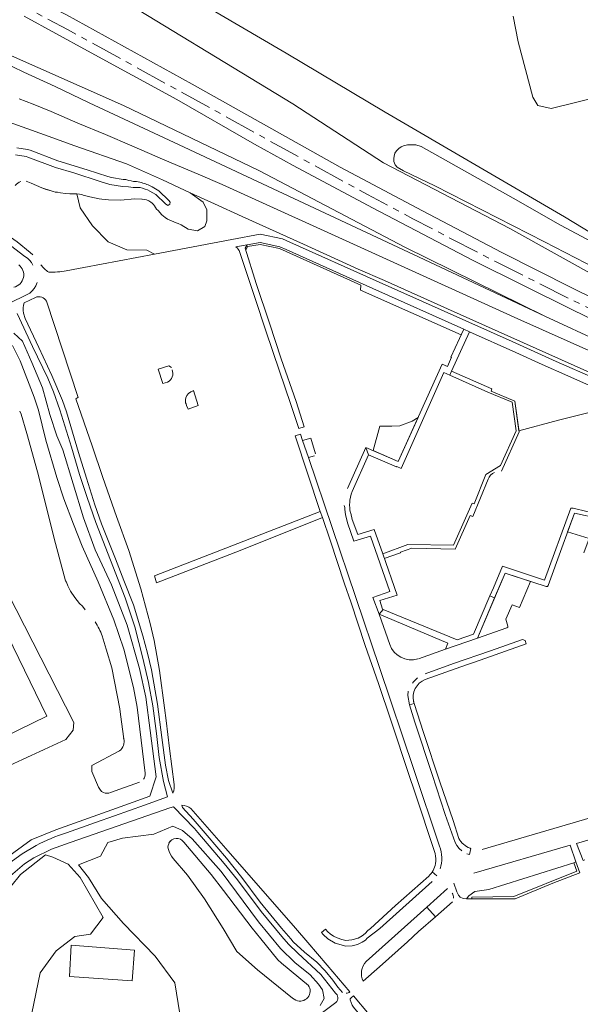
# Model space of a CAD drawing. Header units: metres. Extents: x 209813 to 223847, y 571801 to 587119.
# Tile 735 of 746: x 222193 to 222370, y 585226 to 585536. Entities that reach past the tile are written whole.
import ezdxf

# ---------------------------------------------------------------- set-up
doc = ezdxf.new("R2010")
doc.units = ezdxf.units.M
doc.linetypes.add('AM-AS', pattern=[16, 10, -2, 2, -2])
for name, color, linetype, lineweight in [('B-RO-AM-AS_SPOOR-G', 8, 'AM-AS', 0), ('B-RO-GR-BEPLANTING_CULTUUR_BOSPLANTSOEN-GV', 8, 'Continuous', 0), ('B-RO-GR-BEPLANTING_CULTUUR_HEESTERS-GV', 8, 'Continuous', 0), ('B-RO-GR-GRAS-GV', 8, 'Continuous', 0), ('B-RO-GR-GROENVOORZIENING-GV', 8, 'Continuous', 0), ('B-RO-GR-HAAG-GV', 8, 'Continuous', 0), ('B-RO-OG-TERREIN_CULTUURSCHEIDING-GV', 8, 'Continuous', 0), ('B-RO-VH-VERHARDING_HALFVERHARDING-GV', 8, 'Continuous', 0), ('B-RO-VH-VERHARDING_TEGEL-GV', 8, 'Continuous', 0), ('B-RO-VH-VERHARDING_TEGEL_RUBBER-GV', 8, 'Continuous', 0)]:
    doc.layers.add(name, color=color, linetype=linetype, lineweight=lineweight)

msp = doc.modelspace()

# ---------------------------------------------------------------- linework, layer by layer
at = {"layer": 'B-RO-AM-AS_SPOOR-G', "flags": 128}
msp.add_lwpolyline([(222072.856, 585600.132), (222087.478, 585593.239), (222118.847, 585578.405), (222135.784, 585570.245), (222163.995, 585556.232), (222176.817, 585549.678), (222191.981, 585541.776), (222208.399, 585533.034), (222255.371, 585507.19), (222274.867, 585496.365), (222302.677, 585481.15), (222316.969, 585473.523), (222329.015, 585467.21), (222342.707, 585460.16), (222367.558, 585447.701), (222379.576, 585441.831), (222396.708, 585433.616), (222440.248, 585413.168)], dxfattribs=at)
at = {"layer": 'B-RO-GR-BEPLANTING_CULTUUR_BOSPLANTSOEN-GV', "flags": 128}
for points in [[(222185.704, 585269.89), (222196.771, 585277.828), (222204.463, 585281.014), (222214.747, 585284.686), (222222.116, 585287.251), (222234.073, 585291.625), (222236.098, 585297.732), (222234.161, 585312.285), (222232.862, 585322.821), (222230.878, 585331.834), (222226.993, 585345.477), (222222.034, 585358.128), (222216.909, 585369.208), (222213.189, 585379.295), (222206.706, 585400.699), (222204.817, 585405.093), (222202.55, 585411.85), (222200.33, 585420.26), (222196.881, 585428.198), (222194, 585434.908), (222191.308, 585437.459)], [(222190.822, 585433.557), (222193.264, 585428.703), (222197.71, 585417.254), (222199.02, 585413.225), (222201.359, 585403.772), (222204.845, 585391.943), (222206.996, 585385.245), (222210.02, 585377.328), (222212.764, 585370.317), (222217.866, 585359.103), (222222.75, 585347.145), (222225.944, 585337.873), (222228.926, 585325.856), (222230.088, 585319.679), (222231.354, 585309.249), (222232.621, 585298.82)], [(222213.715, 585350.291), (222212.897, 585351.418), (222211.986, 585352.306), (222210.462, 585354.138), (222209.135, 585356.221), (222208.264, 585357.861), (222207.799, 585359.005), (222207.543, 585359.452), (222204.014, 585372.757), (222202.085, 585380.401), (222198.734, 585393.826), (222195.403, 585405.901), (222193.547, 585411.969), (222193.108, 585412.853)], [(222166.084, 585401.076), (222210.204, 585314.835), (222209.914, 585312.375), (222207.6, 585309.481), (222188.505, 585300.654)], [(222346.866, 585345.196), (222346.257, 585347.373), (222348.22, 585351.918), (222350.519, 585351.015), (222353.993, 585359.257), (222345.996, 585361.868), (222337.301, 585341.365)], [(222337.301, 585341.365), (222346.554, 585344.591)], [(222225.859, 585309.619), (222224.832, 585317.343), (222224.671, 585319.097), (222222.161, 585332.054), (222220.392, 585337.944), (222219.084, 585342.073)], [(222219.525, 585292.702), (222219.253, 585292.9), (222218.901, 585293.096), (222218.343, 585293.788), (222217.913, 585294.437), (222215.822, 585299.334), (222215.866, 585301.283), (222224.524, 585305.847)], [(222230.806, 585296.008), (222221.678, 585292.755)], [(222244.79, 585277.101), (222253.415, 585266.861), (222257.305, 585261.826), (222266.294, 585249.978), (222269.021, 585246.631), (222274.394, 585240.047), (222275.547, 585238.95), (222284.021, 585231.977)], [(222192.105, 585156.67), (222193.427, 585154.567), (222195.831, 585155.39), (222199.184, 585158.319), (222201.215, 585162.099), (222202.821, 585167.58), (222203.338, 585170.266), (222195.672, 585181.408), (222194.514, 585203.981), (222196.973, 585223.226), (222199.577, 585235.96), (222204.64, 585242.905), (222210.465, 585247.347), (222215.377, 585248.103), (222219.392, 585253.347), (222212.118, 585266.01), (222208.339, 585270.121), (222203.569, 585272.341), (222201.254, 585273.145), (222193.408, 585266.9), (222190.35, 585263.097)], [(222280.087, 585227.31), (222278.985, 585227.957), (222268.004, 585236.872), (222261.485, 585242.602), (222257.137, 585249.927), (222251.343, 585259.255), (222245.958, 585266.723), (222241.423, 585271.973), (222240.889, 585272.684), (222240.283, 585273.844), (222240.026, 585274.44), (222239.922, 585274.739), (222239.751, 585275.51)]]:
    msp.add_lwpolyline(points, dxfattribs=at)
msp.add_lwpolyline([(222382.939, 585416.404), (222365.715, 585424.017), (222357.68, 585427.599), (222349.345, 585431.332), (222334.771, 585437.891), (222329.107, 585425.472), (222341.849, 585419.905), (222341.597, 585419.206), (222349.042, 585416.096), (222350.317, 585406.714), (222362.807, 585410.007), (222381.254, 585414.649)], close=True, dxfattribs=at)
at = {"layer": 'B-RO-GR-BEPLANTING_CULTUUR_BOSPLANTSOEN-GV'}
for points in [[(222219.084, 585342.073, 0.0542677), (222216.881, 585346.472)], [(222346.554, 585344.591, 0.3857379), (222346.866, 585345.196)], [(222224.524, 585305.847, 0.3300324), (222225.827, 585309.769)], [(222232.621, 585298.82, -0.1932239), (222232.128, 585296.93)], [(222221.678, 585292.755, -0.203881), (222219.525, 585292.702)], [(222239.751, 585275.51, -0.1694002), (222240.697, 585277.54)]]:
    msp.add_lwpolyline(points, format="xyb", dxfattribs=at)
for centre, radius, start, end in [((222242.541, 585275.603), 2.702, 33.66965, 154.6986), ((222281.417, 585230.185), 3.168, 245.18218, 35.34088)]:
    msp.add_arc(centre, radius, start, end, dxfattribs=at)
at = {"layer": 'B-RO-GR-BEPLANTING_CULTUUR_HEESTERS-GV', "flags": 128}
for points in [[(222240.866, 585426.704), (222240.067, 585427.155), (222236.768, 585426.152), (222238.136, 585421.563), (222239.703, 585422.058)], [(222245.393, 585417.101), (222245.375, 585416.573), (222245.282, 585415.971), (222245.337, 585415.572), (222245.492, 585415.224), (222245.649, 585414.675), (222246.196, 585413.569), (222249.351, 585414.721), (222247.887, 585419.395), (222247.75, 585419.346)], [(222286.321, 585399.49), (222284.757, 585404.341), (222282.225, 585403.7), (222284.012, 585398.249)], [(222284.012, 585398.249), (222285.992, 585398.858)], [(222377.342, 585370.72), (222372.538, 585372.875), (222375.456, 585379.068), (222367.857, 585380.729), (222365.64, 585374.884), (222372.497, 585372.766), (222370.781, 585368.245)], [(222318.721, 585334.892), (222327.235, 585337.857), (222327.928, 585339.803), (222306.336, 585348.905), (222309.649, 585339.413)], [(222301.267, 585233.289), (222306.376, 585237.792), (222315.223, 585245.64), (222318.743, 585248.92), (222324.074, 585253.564), (222321.327, 585256.633)], [(222321.327, 585256.633), (222302.207, 585239.478)]]:
    msp.add_lwpolyline(points, dxfattribs=at)
at = {"layer": 'B-RO-GR-BEPLANTING_CULTUUR_HEESTERS-GV'}
for points in [[(222239.703, 585422.058, 0.3973167), (222241.084, 585425.969)], [(222247.75, 585419.346, 0.245527), (222245.393, 585417.101)], [(222309.649, 585339.413, 0.40187), (222318.507, 585334.84)], [(222302.207, 585239.478, 0.3085858), (222301.267, 585233.289)]]:
    msp.add_lwpolyline(points, format="xyb", dxfattribs=at)
at = {"layer": 'B-RO-GR-BEPLANTING_CULTUUR_HEESTERS-GV', "flags": 128}
for points in [[(222306.532, 585408.208), (222304.428, 585400.468), (222312.323, 585397.007), (222318.563, 585410.914), (222316.67, 585409.706), (222312.878, 585408.289), (222310.337, 585408.122)], [(222333.794, 585259.259), (222335.464, 585259.259), (222335.464, 585259.812), (222348.689, 585260.001), (222368.582, 585267.912), (222367.583, 585270.612), (222340.827, 585262.175), (222336.481, 585261.56), (222334.592, 585260.237)]]:
    msp.add_lwpolyline(points, close=True, dxfattribs=at)
at = {"layer": 'B-RO-GR-GRAS-GV', "flags": 128}
for points in [[(222168.797, 585557.603), (222207.796, 585537.757), (222247.398, 585515.968), (222293.998, 585489.753), (222319.921, 585475.999), (222345.001, 585462.896), (222367.002, 585451.742), (222388.269, 585441.256), (222400.391, 585435.608), (222411.2, 585430.266), (222428.617, 585422.209), (222433.063, 585420.622), (222434.574, 585420.62), (222434.583, 585421.976), (222434.441, 585423.817), (222408.045, 585436.765), (222347.426, 585470.475), (222307.666, 585491.11), (222279.09, 585509.692), (222217.321, 585547.472), (222187, 585565.644)], [(222384.19, 585462.305), (222364.67, 585474.101), (222308.261, 585507.126), (222277.077, 585525.651), (222248.453, 585542.374)], [(222409.931, 585424.18), (222367.374, 585444.671), (222335.932, 585460.39), (222304.183, 585476.962), (222279.196, 585490.251), (222267.008, 585497.016), (222242.568, 585511.071), (222214.452, 585526.417), (222194.519, 585537.385)], [(222397.933, 585453.146), (222420.154, 585441.315), (222421.907, 585440.413), (222423.073, 585439.667), (222432.547, 585434.847), (222427.795, 585459.689), (222403.423, 585453.963), (222391.95, 585516.034), (222360.463, 585508.249), (222356.342, 585509.255), (222354.719, 585511.807), (222350.109, 585529.303), (222348.546, 585537.304)], [(222184.762, 585527.387), (222225.753, 585509.165), (222268.592, 585488.581), (222314.406, 585464.609), (222358.491, 585442.847), (222377.116, 585434.187)], [(222407.205, 585441.016), (222358.442, 585466.274), (222323.852, 585483.921), (222314.019, 585488.613), (222312.002, 585489.825), (222311.328, 585490.5), (222310.976, 585491.556), (222310.947, 585492.494), (222311.035, 585493.286), (222311.299, 585494.137), (222311.797, 585494.87), (222312.471, 585495.633), (222313.263, 585496.161), (222313.937, 585496.513), (222315.198, 585496.777), (222317.895, 585496.777), (222319.506, 585496.275), (222348.487, 585479.971), (222363.408, 585471.507), (222397.933, 585453.146)]]:
    msp.add_lwpolyline(points, dxfattribs=at)
at = {"layer": 'B-RO-GR-GROENVOORZIENING-GV', "flags": 128}
for points in [[(222425.444, 585402.295), (222437.819, 585405.219), (222438.117, 585405.195), (222396.935, 585424.9), (222377.116, 585434.187), (222358.491, 585442.847), (222317.152, 585462.24), (222243.339, 585496.81), (222214.984, 585510.01), (222204.329, 585515.176), (222194.449, 585519.72), (222183.892, 585524.702)], [(222235.908, 585477.082), (222236.217, 585476.507), (222236.668, 585476.108), (222237.924, 585474.711), (222238.877, 585473.964), (222239.679, 585473.416), (222242.434, 585472.275), (222242.985, 585471.977), (222243.988, 585471.594), (222246.134, 585470.234), (222249.106, 585469.697), (222251.391, 585471.056), (222252.087, 585472.912), (222252.054, 585476.358), (222250.927, 585478.745), (222246.753, 585481.678), (222238.035, 585485.806), (222226.754, 585490.852), (222210.426, 585496.517), (222200.889, 585500.006), (222153.034, 585517.039)], [(222192.977, 585511.298), (222197.322, 585509.63), (222203.063, 585507.305), (222211.4, 585503.669), (222220.092, 585500.033), (222228.378, 585496.499), (222238.837, 585492.015), (222249.272, 585487.521), (222256.91, 585484.339), (222350.025, 585442.025), (222387.884, 585425.064)], [(222231.032, 585483.405), (222228.84, 585483.386), (222227.389, 585483.531), (222225.438, 585483.674), (222221.485, 585484.311), (222218.434, 585485.263), (222210.191, 585487.952), (222204.345, 585489.629), (222195.705, 585492.97), (222195.105, 585493.122), (222191.744, 585493.612)], [(222192.205, 585495.849), (222195.534, 585495.366), (222196.38, 585495.152), (222205.101, 585491.785), (222214.4, 585488.903), (222220.9, 585486.837), (222222, 585486.535), (222225.724, 585485.937), (222226.511, 585485.852), (222227.505, 585485.562), (222228.242, 585485.508), (222228.975, 585485.271), (222229.922, 585485.274), (222231.44, 585484.895)], [(222195.122, 585485.322), (222196.771, 585484.765), (222200.083, 585483.233), (222202.987, 585482.293), (222203.788, 585482.095), (222204.289, 585481.897), (222204.989, 585481.849), (222205.94, 585481.653), (222207.542, 585481.458), (222208.942, 585481.413), (222211.913, 585481.294)], [(222234.823, 585483.596), (222236.929, 585482.359), (222240.122, 585479.298), (222240.492, 585478.772)], [(222211.063, 585481.348), (222212.139, 585476.981), (222216.024, 585471.276), (222220.984, 585466.232), (222226.853, 585463.751), (222233.135, 585463.669), (222235.603, 585462.38), (222259.937, 585466.94), (222268.889, 585468.664), (222275.885, 585467.179), (222278.136, 585466.183), (222305.417, 585453.947), (222348.208, 585434.838), (222362.033, 585428.582), (222374.561, 585423.032), (222390.133, 585416.069), (222394.581, 585414.038), (222424.235, 585402.805)], [(222212.713, 585481.14), (222211.913, 585481.294)], [(222212.713, 585481.14), (222213.145, 585480.928), (222215.197, 585480.435), (222218.1, 585479.845), (222218.951, 585479.698), (222221.052, 585479.455), (222224.903, 585479.369), (222229.366, 585479.762), (222231.616, 585479.652), (222231.667, 585479.702)], [(222239.052, 585478.182), (222235.975, 585481.132), (222234.079, 585482.24)], [(222383.739, 585420.15), (222327.826, 585445.086), (222307.957, 585454.02), (222299.669, 585457.605), (222282.447, 585465.477), (222263.127, 585474.209), (222254.441, 585478.196), (222246.753, 585481.678)], [(222239.052, 585478.182), (222239.734, 585477.731), (222240.378, 585478.071), (222240.492, 585478.772)], [(222188.505, 585300.654), (222207.6, 585309.481), (222209.914, 585312.375), (222210.204, 585314.835), (222166.084, 585401.076)]]:
    msp.add_lwpolyline(points, dxfattribs=at)
at = {"layer": 'B-RO-GR-GROENVOORZIENING-GV'}
for points in [[(222191.691, 585484.049, -0.1373656), (222193.421, 585485.28)], [(222231.44, 585484.895, -0.0482228), (222234.823, 585483.596)], [(222231.032, 585483.405, -0.0475396), (222234.079, 585482.24)], [(222234.364, 585478.789, 0.1374935), (222231.667, 585479.702)], [(222235.908, 585477.082, 0.0907138), (222234.364, 585478.789)]]:
    msp.add_lwpolyline(points, format="xyb", dxfattribs=at)
at = {"layer": 'B-RO-GR-GROENVOORZIENING-GV', "flags": 128}
for points in [[(222332.112, 585436.922), (222333.024, 585438.748), (222304.35, 585451.563), (222277.074, 585463.797), (222275.077, 585464.68), (222268.833, 585466.005), (222264.78, 585465.321), (222264.078, 585464.207), (222264.279, 585463.575), (222264.879, 585464.735), (222268.82, 585465.4), (222274.893, 585464.112), (222300.511, 585452.634), (222300.47, 585451.069)], [(222093.589, 585381.096), (222155.625, 585411.301), (222201.634, 585316.802), (222139.598, 585286.598)], [(222367.583, 585270.612), (222368.582, 585267.912), (222348.689, 585260.001), (222335.464, 585259.812), (222335.464, 585259.259), (222349.168, 585259.259), (222360.991, 585264.161), (222369.512, 585267.417), (222368.299, 585270.864)]]:
    msp.add_lwpolyline(points, close=True, dxfattribs=at)
at = {"layer": 'B-RO-GR-HAAG-GV', "flags": 128}
msp.add_lwpolyline([(222335.464, 585259.259), (222349.168, 585259.259), (222360.991, 585264.161), (222369.512, 585267.417), (222368.299, 585270.864), (222367.583, 585270.612), (222368.582, 585267.912), (222348.689, 585260.001), (222335.464, 585259.812)], close=True, dxfattribs=at)
at = {"layer": 'B-RO-OG-TERREIN_CULTUURSCHEIDING-GV', "flags": 128}
for points in [[(222197.295, 585458.923), (222196.797, 585459.719), (222196.223, 585460.461), (222195.545, 585461.115), (222194.755, 585461.628), (222190.23, 585465.127), (222182.501, 585470.696), (222174.922, 585476.312), (222171.697, 585479.732), (222170.282, 585481.313), (222160.876, 585492.42), (222152.604, 585500.835), (222146.961, 585506.047), (222139.13, 585497.568), (222148.683, 585500.523), (222152.67, 585495.583), (222154.392, 585494.369)], [(222207.742, 585457.158), (222235.603, 585462.38), (222233.135, 585463.669), (222226.853, 585463.751), (222220.984, 585466.232), (222216.024, 585471.276), (222212.139, 585476.981), (222211.063, 585481.348), (222208.942, 585481.413), (222207.542, 585481.458), (222205.94, 585481.653), (222204.989, 585481.849), (222204.289, 585481.897), (222203.788, 585482.095), (222201.085, 585482.886), (222200.083, 585483.233), (222196.771, 585484.765), (222195.122, 585485.322)], [(222179.635, 585478.445), (222177.27, 585477.236), (222178.471, 585476.135), (222184.721, 585471.548), (222192.358, 585466.281), (222196.434, 585462.892), (222197.267, 585462.124)], [(222181.272, 585442.716), (222196.295, 585450.042), (222197.021, 585450.772), (222197.68, 585451.563), (222198.232, 585452.437), (222198.622, 585453.393)], [(222198.046, 585448.691), (222194.554, 585447.056)], [(222241.309, 585292.548), (222241.611, 585293.248), (222241.713, 585294.097), (222241.766, 585295.297), (222240.246, 585306.595), (222239.219, 585315.444), (222238.729, 585319.443), (222237.11, 585331.192), (222235.484, 585340.591), (222234.198, 585346.041), (222231.225, 585356.942), (222227.506, 585368.994), (222223.632, 585379.746), (222219.313, 585391.998), (222215.938, 585402), (222210.825, 585416.753), (222211.366, 585417.158), (222211.574, 585417.237), (222201.538, 585447.51)], [(222207.833, 585280.003), (222217.012, 585283.254), (222222.964, 585285.426), (222232.445, 585288.771), (222239.607, 585291.366), (222238.417, 585296.251), (222237.036, 585303.751), (222236.206, 585311.35), (222235.079, 585319.999), (222233.698, 585327.448), (222231.867, 585335.048), (222229.342, 585344.899), (222226.365, 585354.05), (222221.671, 585365.923), (222217.085, 585377.775), (222214.362, 585385.736), (222211.922, 585392.94), (222209.414, 585401.547), (222205.776, 585413.328), (222203.802, 585418.972), (222201.947, 585423.263), (222197.17, 585433.319), (222192.275, 585443.676)], [(222194.302, 585443.734), (222194.815, 585442.072), (222199.113, 585432.927), (222203.269, 585424.185), (222206.543, 585416.262), (222207.864, 585412.733), (222211.627, 585399.848), (222214.148, 585391.792), (222216.81, 585383.382), (222218.878, 585377.436), (222223.281, 585366.338), (222225.929, 585359.499), (222228.961, 585351.897), (222231.836, 585342.146), (222233.372, 585336.646), (222234.609, 585331.345), (222236.531, 585320.546), (222237.854, 585310.048), (222238.981, 585301.349), (222240.019, 585296.549), (222241.309, 585292.548)], [(222191.308, 585437.459), (222194, 585434.908), (222196.881, 585428.198), (222200.33, 585420.26), (222202.55, 585411.85), (222204.817, 585405.093), (222206.706, 585400.699), (222213.189, 585379.295), (222216.909, 585369.208), (222222.034, 585358.128), (222226.993, 585345.477), (222230.878, 585331.834), (222232.862, 585322.821), (222234.161, 585312.285), (222236.098, 585297.732), (222234.073, 585291.625), (222222.116, 585287.251), (222214.747, 585284.686), (222204.463, 585281.014), (222196.771, 585277.828), (222185.704, 585269.89)], [(222292.58, 585229.506), (222287.96, 585235.443), (222280.737, 585242.121), (222277.777, 585244.962), (222275.619, 585247.405), (222269.173, 585255.219), (222261.746, 585265.227), (222257.458, 585270.382), (222249.18, 585280.191), (222248.182, 585281.442), (222241.547, 585288.249), (222240.381, 585287.949)], [(222244.15, 585288.745), (222244.398, 585288.045), (222247.74, 585284.291), (222252.178, 585279.187), (222258.262, 585272.03), (222263.099, 585265.925), (222268.831, 585258.169), (222275.512, 585249.961), (222278.471, 585246.665), (222279.224, 585245.717), (222282.836, 585242.428), (222286.646, 585239.29), (222289.306, 585236.548), (222291.766, 585233.605), (222293.323, 585231.41), (222294.729, 585229.764)], [(222297.128, 585229.972), (222289.95, 585238.301), (222283.875, 585245.434), (222279.964, 585249.955), (222258.07, 585275.079), (222250.639, 585283.487), (222246.999, 585287.741), (222246.347, 585288.136), (222245.65, 585288.443), (222244.91, 585288.645), (222244.15, 585288.745)], [(222410.412, 585288.96), (222368.451, 585276.714), (222370.519, 585271.351), (222371.104, 585271.577)], [(222240.381, 585287.949), (222228.682, 585283.852), (222208.967, 585277.027), (222203.118, 585274.933), (222197.551, 585272.174), (222194.665, 585270.297), (222189.445, 585265.817)], [(222244.71, 585215.846), (222241.961, 585232.776), (222235.741, 585241.169), (222225.76, 585251.443), (222218.899, 585259.318), (222214.766, 585265.933), (222211.625, 585269.985), (222218.509, 585272.716), (222220.824, 585276.969), (222225.5, 585278.386), (222235.325, 585279.615), (222241.324, 585282.166), (222244.358, 585280.722), (222247.381, 585278.171), (222256.545, 585267.87), (222268.306, 585251.995), (222275.25, 585243.632), (222279.784, 585239.19), (222284.602, 585235.269), (222287.247, 585232.386), (222288.428, 585230.544), (222288.98, 585227.827), (222287.705, 585225.606)], [(222189.705, 585270.343), (222193.88, 585273.38), (222198.321, 585276.014)], [(222333.794, 585259.259), (222334.592, 585260.237), (222336.481, 585261.56), (222340.827, 585262.175), (222367.583, 585270.612), (222368.299, 585270.864), (222366.445, 585276.129), (222336.177, 585267.296)], [(222190.35, 585263.097), (222193.408, 585266.9), (222201.254, 585273.145), (222203.569, 585272.341), (222208.339, 585270.121), (222212.118, 585266.01), (222219.392, 585253.347), (222215.377, 585248.103), (222210.465, 585247.347), (222204.64, 585242.905), (222199.577, 585235.96), (222196.973, 585223.226), (222194.514, 585203.981), (222195.672, 585181.408), (222203.338, 585170.266), (222202.821, 585167.58), (222201.215, 585162.099), (222199.184, 585158.319), (222195.831, 585155.39), (222193.427, 585154.567), (222192.105, 585156.67)], [(222329.796, 585264.205), (222330.778, 585261.49), (222331.33, 585260.434), (222331.788, 585259.79), (222332.769, 585259.39), (222333.794, 585259.259)], [(222327.88, 585262.512), (222321.327, 585256.633), (222324.074, 585253.564), (222329.413, 585258.344)], [(222276.443, 585166.914), (222272.021, 585173.402), (222266.743, 585181.588), (222265.686, 585183.485), (222264.828, 585185.783), (222264.12, 585188.382), (222263.458, 585191.731), (222263.146, 585195.232), (222263.274, 585201.636), (222263.513, 585204.989), (222264.453, 585207.944), (222265.346, 585210.048), (222266.538, 585212.254), (222267.982, 585213.96), (222269.578, 585215.216), (222275.77, 585217.64), (222282.913, 585219.766), (222285.907, 585221.528), (222292.241, 585226.253), (222292.69, 585226.605)], [(222333.374, 585187.378), (222330.713, 585190.57), (222323.685, 585198.9), (222311.486, 585213.164), (222303.203, 585222.79), (222298.233, 585228.726), (222297.485, 585228.073), (222297.186, 585227.771), (222297.187, 585227.371), (222297.843, 585225.773), (222298.195, 585225.073), (222301.659, 585220.884), (222308.689, 585212.354), (222316.118, 585203.876), (222324.45, 585194.5), (222328.565, 585190.012), (222332.721, 585185.1)]]:
    msp.add_lwpolyline(points, dxfattribs=at)
at = {"layer": 'B-RO-OG-TERREIN_CULTUURSCHEIDING-GV'}
for points in [[(222199.799, 585459.018, 0.1351921), (222202.246, 585456.724)], [(222202.246, 585456.724, 0.0680276), (222207.742, 585457.158)], [(222194.554, 585447.056, 0.1679636), (222194.302, 585443.734)], [(222201.538, 585447.51, 0.4176874), (222198.046, 585448.691)], [(222198.321, 585276.014, -0.0556948), (222207.833, 585280.003)], [(222329.769, 585259.493, 0.1689745), (222329.276, 585261.047)], [(222292.69, 585226.605, 0.4571292), (222292.512, 585229.596)], [(222295.88, 585229.468, 0.1713567), (222297.128, 585229.972)]]:
    msp.add_lwpolyline(points, format="xyb", dxfattribs=at)
at = {"layer": 'B-RO-OG-TERREIN_CULTUURSCHEIDING-GV', "flags": 128}
msp.add_lwpolyline([(222139.598, 585286.598), (222201.634, 585316.802), (222155.625, 585411.301), (222093.589, 585381.096)], close=True, dxfattribs=at)
at = {"layer": 'B-RO-OG-TERREIN_CULTUURSCHEIDING-GV'}
msp.add_arc((222190.374, 585455.839), 4.002, 283.05118, 52.52961, dxfattribs=at)
at = {"layer": 'B-RO-VH-VERHARDING_HALFVERHARDING-GV', "flags": 128}
for points in [[(222194.519, 585537.385), (222214.452, 585526.417), (222242.568, 585511.071), (222267.008, 585497.016), (222279.196, 585490.251), (222304.183, 585476.962), (222335.932, 585460.39), (222367.374, 585444.671), (222409.931, 585424.18)], [(222388.269, 585441.256), (222367.002, 585451.742), (222345.001, 585462.896), (222319.921, 585475.999), (222293.998, 585489.753), (222247.398, 585515.968), (222207.796, 585537.757)]]:
    msp.add_lwpolyline(points, dxfattribs=at)
at = {"layer": 'B-RO-VH-VERHARDING_TEGEL-GV', "flags": 128}
for points in [[(222264.78, 585465.321), (222261.178, 585464.635), (222261.727, 585464.26), (222261.826, 585464.06), (222262.225, 585463.56), (222267.287, 585448.407), (222270.662, 585438.156), (222274.93, 585425.504), (222278.405, 585415.302), (222280.99, 585407.443), (222282.737, 585407.948), (222280.157, 585415.899), (222275.491, 585429.351), (222271.769, 585440.603), (222267.6, 585453.105), (222264.078, 585464.207)], [(222287.769, 585381.299), (222259.876, 585370.495), (222235.538, 585361.034), (222236.233, 585358.784), (222262.523, 585369.041), (222288.464, 585379.349)]]:
    msp.add_lwpolyline(points, close=True, dxfattribs=at)
for points in [[(222329.107, 585425.472), (222334.771, 585437.891), (222333.024, 585438.748), (222328.925, 585429.933), (222329.085, 585429.862), (222327.802, 585426.99), (222326.114, 585427.744), (222312.323, 585397.007), (222302.169, 585401.447), (222302.974, 585399.17), (222311.779, 585395.307), (222311.87, 585395.51), (222313.285, 585394.878), (222326.705, 585425.126), (222328.574, 585424.282)], [(222344.831, 585394.009), (222350.367, 585406.347), (222349.042, 585416.096), (222341.597, 585419.206), (222341.849, 585419.905), (222329.107, 585425.472), (222328.574, 585424.282), (222340.595, 585418.857), (222348.19, 585415.697), (222349.467, 585406.698), (222344.486, 585395.809), (222339.926, 585392.917), (222336.249, 585383.726), (222335.649, 585383.926), (222329.711, 585370.69), (222315.345, 585370.874), (222307.443, 585367.974)], [(222282.225, 585403.7), (222281.58, 585405.65), (222279.828, 585405.103), (222287.769, 585381.299)], [(222325.345, 585275.824), (222317.201, 585300), (222306.458, 585332.143), (222284.012, 585398.249), (222282.225, 585403.7)], [(222302.169, 585401.447), (222296.392, 585388.534)], [(222297.79, 585387.632), (222302.974, 585399.17)], [(222307.939, 585366.424), (222312.996, 585368.216), (222313.047, 585368.465), (222316.652, 585369.71), (222330.229, 585369.462), (222334.939, 585379.979), (222335.788, 585379.678), (222340.622, 585391.466)], [(222295.277, 585383.137), (222295.471, 585382.507), (222295.478, 585381.957), (222295.749, 585380.309), (222296.313, 585377.687), (222298.299, 585371.886), (222303.556, 585373.478), (222309.712, 585356.075), (222304.304, 585354.183), (222306.336, 585348.905)], [(222307.596, 585350.43), (222307.396, 585350.53), (222306.503, 585353.23), (222312.01, 585354.971), (222307.443, 585367.974), (222304.762, 585375.575), (222299.555, 585373.984), (222297.867, 585378.735), (222297.395, 585380.731), (222297.292, 585380.93), (222297.132, 585381.678), (222297.128, 585382.028), (222297.073, 585382.378), (222297.07, 585382.678), (222297.015, 585383.027), (222297.006, 585383.727), (222297.03, 585383.884)], [(222376.06, 585380.267), (222367.461, 585382.329), (222366.661, 585382.28), (222358.396, 585359.6), (222345.201, 585364.019), (222342.368, 585357.185), (222341.199, 585354.66), (222342.687, 585354.065), (222345.996, 585361.868), (222358.95, 585357.66)], [(222288.464, 585379.349), (222290.846, 585372.297), (222295.411, 585358.445), (222297.347, 585352.794), (222301.863, 585339.042), (222306.083, 585327.14), (222310.104, 585315.238), (222315.761, 585298.135), (222317.448, 585293.134), (222323.949, 585273.481)], [(222359.562, 585357.939), (222363.884, 585369.819), (222367.857, 585380.729), (222375.456, 585379.068), (222376.06, 585380.267)], [(222341.199, 585354.66), (222336.039, 585342.59), (222330.932, 585340.848), (222307.596, 585350.43), (222306.336, 585348.905), (222327.928, 585339.803), (222327.235, 585337.857), (222337.301, 585341.365), (222342.687, 585354.065)], [(222320.844, 585328.317), (222333.813, 585332.946), (222336.316, 585333.792), (222352.642, 585339.548), (222352.347, 585340.6), (222351.499, 585341.004), (222341.382, 585337.395), (222329.764, 585333.393), (222320.799, 585330.179)], [(222315.423, 585324.649), (222315.354, 585323.314), (222315.853, 585320.394), (222317.375, 585320.747), (222317.173, 585321.375)], [(222315.853, 585320.394), (222317.527, 585314.883), (222323, 585298.399), (222327.141, 585285.772), (222330.246, 585276.999), (222330.823, 585276.009), (222331.538, 585275.112), (222332.388, 585274.342)], [(222331.416, 585278.268), (222329.58, 585283.969), (222325.46, 585296.121), (222320.299, 585311.673), (222317.375, 585320.747)], [(222407.498, 585294.949), (222338.71, 585274.808)], [(222334.756, 585273.168), (222335.194, 585275.081)], [(222324.503, 585266.532), (222323.028, 585267.727)], [(222321.929, 585266.336), (222311.449, 585257.155), (222303.576, 585249.919), (222302.745, 585249.217), (222301.89, 585248.272), (222300.935, 585247.578), (222299.681, 585246.885), (222297.678, 585246.297), (222295.827, 585246.159), (222294.579, 585246.416), (222293.082, 585246.925), (222291.935, 585247.433), (222290.839, 585248.19), (222290.143, 585248.794), (222289.401, 585249.652), (222288.165, 585248.601), (222288.717, 585247.952), (222290.121, 585246.657), (222292.476, 585245.264), (222295.779, 585244.375), (222297.779, 585244.433), (222299.528, 585244.889), (222300.925, 585245.594), (222302.023, 585246.249), (222302.571, 585246.801), (222306.524, 585249.888), (222323.043, 585264.676)]]:
    msp.add_lwpolyline(points, dxfattribs=at)
at = {"layer": 'B-RO-VH-VERHARDING_TEGEL-GV'}
for points in [[(222340.622, 585391.466, -0.1819975), (222342.629, 585393.613)], [(222297.03, 585383.884, -0.0768202), (222297.79, 585387.632)], [(222358.95, 585357.66, 0.3859968), (222359.562, 585357.939)], [(222318.442, 585328.839, 0.064162), (222316.785, 585327.145)], [(222325.512, 585268.668, 0.1748144), (222325.345, 585275.824)], [(222334.94, 585275.176, -0.1750144), (222331.416, 585278.268)], [(222323.949, 585273.481, -0.1006751), (222324.041, 585270.382)], [(222333.912, 585273.414, 0.0453179), (222334.756, 585273.168)], [(222335.194, 585275.081, -0.0103617), (222334.94, 585275.176)]]:
    msp.add_lwpolyline(points, format="xyb", dxfattribs=at)
for centre, radius, start, end in [((222322.937, 585322.769), 5.93, 110.66458, 194.80565), ((222316.544, 585271.72), 7.615, 315.00428, 349.50426)]:
    msp.add_arc(centre, radius, start, end, dxfattribs=at)
at = {"layer": 'B-RO-VH-VERHARDING_TEGEL_RUBBER-GV', "flags": 128}
msp.add_lwpolyline([(222228.485, 585233.37), (222229.24, 585243.103), (222209.355, 585244.615), (222208.835, 585234.74)], close=True, dxfattribs=at)

doc.saveas('drawing.dxf')
